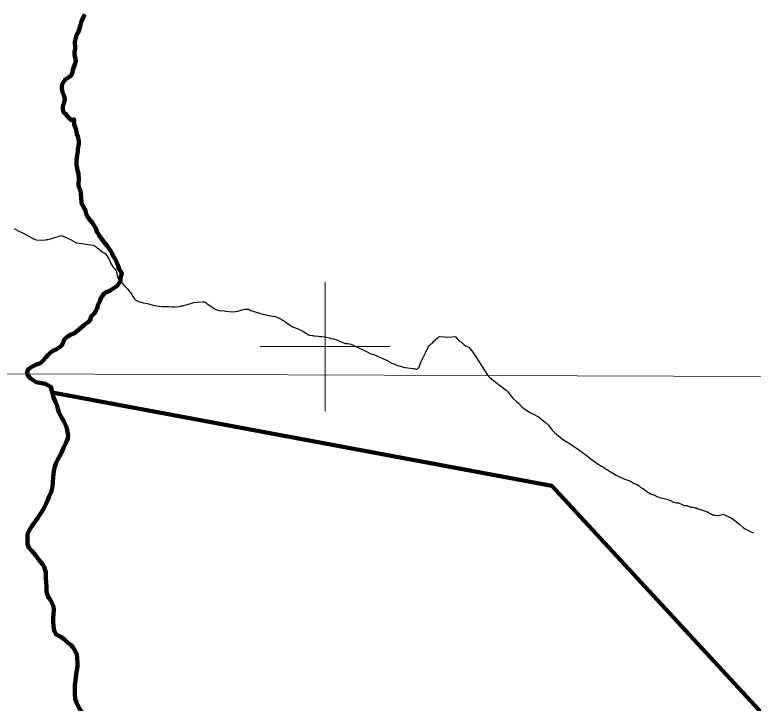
# Model space of a CAD drawing. Extents: x 553962 to 842807, y 8883888 to 9032388.
# Drawn here: x 645215 to 656600, y 8944498 to 8955117 of the extents above; entities that cross this region are included whole.
import ezdxf

# ---------------------------------------------------------------- set-up
doc = ezdxf.new("R2010")
doc.units = 0
doc.header["$LTSCALE"] = 20
for name, color, linetype, lineweight in [('1', 7, 'Continuous', 13), ('12', 7, 'Continuous', 25), ('2', 7, 'Continuous', 13), ('24', 7, 'Continuous', 25), ('9', 7, 'Continuous', 90)]:
    doc.layers.add(name, color=color, linetype=linetype, lineweight=lineweight)

msp = doc.modelspace()

# ---------------------------------------------------------------- linework, layer by layer
at = {"layer": '1'}
msp.add_line((565315.27, 8949866.81), (791497.68, 8949052.23), dxfattribs=at)
at = {"layer": '12'}
for points in [[(645204.45, 8951818.96), (645240.19, 8951802.23), (645277.38, 8951781.58), (645324.67, 8951758.99), (645344.3, 8951747.06), (645476.83, 8951676.46), (645486.14, 8951667.97), (645499.5, 8951664.06), (645517.21, 8951655.34), (645535.41, 8951649.03), (645539.21, 8951646.51), (645632.99, 8951642.21), (645691.32, 8951646.62), (645709.71, 8951650.58), (645730.52, 8951653.16), (645766.44, 8951661.17), (645899.87, 8951704.44), (645939.92, 8951710.95), (645983.52, 8951692.13)], [(645983.52, 8951692.13), (646075.31, 8951652.53), (646111.09, 8951629), (646147.95, 8951608.47), (646165.55, 8951600.77), (646285, 8951585.6), (646336.16, 8951574.03), (646420.6, 8951561.19), (646455.43, 8951547.19), (646471.83, 8951536.03), (646471.83, 8951536.03), (646486.81, 8951523.31), (646503.85, 8951505.72), (646575.65, 8951452.5), (646594.49, 8951444.4), (646606.73, 8951433.24), (646637.08, 8951396.71), (646646.81, 8951381.74), (646657.96, 8951359.87), (646668.84, 8951343), (646678.21, 8951321.52), (646687.99, 8951304.63), (646697.56, 8951280.78), (646727.31, 8951231.4), (646757.95, 8951198.71), (646768.03, 8951185.38), (646778.86, 8951166.62), (646784.61, 8951148.85), (646787.72, 8951132.58), (646791.19, 8951092.99), (646800.11, 8951065.18), (646806.79, 8951054.09), (646825.74, 8951029.17), (646836.29, 8951019.27)], [(646836.29, 8951019.27), (646900.46, 8950941.12), (646947.8, 8950893.78), (646989.01, 8950843.24), (646999.31, 8950832.73), (647020.71, 8950801.65), (647029.22, 8950781.66), (647055.96, 8950740.49), (647082.1, 8950712.42), (647088.11, 8950711.7), (647092.4, 8950707.49), (647124.56, 8950692.94), (647140.04, 8950688.05), (647158.62, 8950685.3), (647191.97, 8950676.03), (647261.68, 8950661.76), (647311.28, 8950649.34), (647341.42, 8950639.71), (647378.65, 8950633.48), (647398.08, 8950627.84), (647482.53, 8950615.29), (647499.57, 8950617.1), (647516.61, 8950616.24), (647534.44, 8950617.13), (647566.97, 8950615.18), (647584.79, 8950616.04), (647635.16, 8950611.97), (647686.29, 8950610.94), (647752.75, 8950616.01), (647787.78, 8950625.35), (647806.39, 8950629.02), (647874.6, 8950648.05), (647891.61, 8950651.42), (647907.94, 8950657.38), (647927.27, 8950661.4), (647959.83, 8950672.55), (647976.87, 8950676.81), (648028.01, 8950685.29), (648114.84, 8950689.55), (648132.73, 8950687.83), (648148.05, 8950682.89)], [(648148.05, 8950682.89), (648164.66, 8950675.03), (648182.52, 8950660.95), (648182.52, 8950660.95), (648220.14, 8950634.75), (648256.06, 8950605.59), (648313.56, 8950571.49), (648330.61, 8950564.13), (648347.61, 8950561.75), (648365.45, 8950557.5), (648449.11, 8950549.1), (648469.46, 8950544.63), (648518.08, 8950542.56), (648584.66, 8950537.44), (648618.76, 8950538.42), (648656, 8950545.29), (648704.04, 8950560.29), (648722.67, 8950568.07), (648755.15, 8950574.31), (648790.82, 8950577.72), (648823.9, 8950574.57), (648830.18, 8950570.37), (648856.32, 8950558.15), (649040.7, 8950501.6), (649162.34, 8950475.32), (649195.69, 8950466.06), (649232.23, 8950461.05), (649246.79, 8950457.31), (649263.87, 8950450.03), (649281.65, 8950444.2), (649302.84, 8950433.53), (649338.36, 8950412.62), (649353.42, 8950402.09), (649372.45, 8950392.31), (649390.29, 8950378.13), (649429.62, 8950352.44), (649463.82, 8950322.75)], [(649463.82, 8950322.75), (649496, 8950302.15), (649566.42, 8950276.27), (649656.16, 8950238.17), (649697.15, 8950209.85), (649723.47, 8950193.72), (649754.23, 8950177.36), (649803.49, 8950167.95), (649822.11, 8950166.48), (649838.41, 8950163.57), (649890.3, 8950161.08), (649908.14, 8950156.98), (649941.44, 8950154.8), (649990.98, 8950148.65), (650043.73, 8950137.88), (650059.98, 8950135.69), (650094.11, 8950124.21), (650129.7, 8950116.22), (650163.04, 8950105.8), (650246.75, 8950073.39), (650290.25, 8950059.03), (650299.57, 8950053.73), (650314.02, 8950049.08), (650350.55, 8950046.06), (650401.7, 8950034.36), (650423.73, 8950025.51), (650495.5, 8949988.73), (650527.16, 8949975.84), (650567.93, 8949956.65), (650647.08, 8949916.01), (650692.91, 8949894.23), (650744.74, 8949878.84), (650786.23, 8949862.87), (650817.82, 8949847.61), (650868.08, 8949827.74), (650955.72, 8949785.13), (651029.61, 8949745.13), (651050.44, 8949738.14), (651068.02, 8949728.04), (651116.14, 8949708.06), (651168.01, 8949695.82), (651202.89, 8949684.02), (651236.21, 8949676.73), (651354.69, 8949662.81), (651372.57, 8949657.61), (651386.24, 8949655.94), (651395.89, 8949651.2), (651408.88, 8949652.23), (651421.39, 8949655.01), (651431.12, 8949662.04), (651447.08, 8949681.53), (651460.4, 8949714.1), (651478.14, 8949766.69), (651536.22, 8949882.95), (651544.98, 8949904.71), (651589.11, 8949992.47), (651602.4, 8950009.88), (651633.85, 8950042.42), (651659.32, 8950063.77), (651672.24, 8950077.58), (651695.09, 8950098.46), (651713.64, 8950118.72), (651719.38, 8950120.8), (651727.55, 8950129.02), (651743.71, 8950140.7)], [(651743.71, 8950140.7), (651759.87, 8950152.37), (651841.49, 8950147.52), (651886.85, 8950146.43), (652015.89, 8950156.55)], [(652015.89, 8950156.55), (652017.2, 8950142.15), (652048.18, 8950106.48), (652073.34, 8950084.58), (652100.58, 8950064.75), (652145.1, 8950025.49), (652162.5, 8950012.1), (652213.73, 8949988.39), (652275.74, 8949914.16), (652507.93, 8949552.79)], [(652507.93, 8949552.79), (652526.89, 8949530.33), (652569.15, 8949497.5), (652626.33, 8949452.07), (652693.46, 8949399.05), (652728.29, 8949373.78), (652790.47, 8949328.3), (652815.27, 8949300.6), (652867.27, 8949232.66), (652894.57, 8949204.94), (652949.18, 8949149.51), (652979, 8949124.28), (653033.62, 8949071.34), (653085.83, 8949030.93), (653110.71, 8949013.24), (653172.97, 8948977.78), (653212.83, 8948957.49), (653287.56, 8948916.94), (653314.89, 8948894.23), (653367.11, 8948853.82), (653391.97, 8948833.64), (653441.63, 8948785.74)], [(653441.63, 8948785.74), (653498.58, 8948710.26), (653535.81, 8948672.46), (653595.45, 8948621.99), (653660.09, 8948571.49), (653702.42, 8948546.18), (653779.59, 8948498.1), (653804.44, 8948477.91), (653859.2, 8948442.5), (653889.06, 8948422.27), (653946.28, 8948381.83), (653971.14, 8948361.64), (654018.41, 8948328.79), (654070.62, 8948288.38), (654100.44, 8948263.15), (654160.14, 8948220.19), (654194.97, 8948194.93), (654262.21, 8948156.93), (654284.6, 8948141.76), (654324.41, 8948113.96), (654351.8, 8948098.76), (654409.06, 8948063.33), (654458.83, 8948030.46), (654488.73, 8948015.23), (654548.54, 8947987.3), (654573.44, 8947972.11), (654628.27, 8947946.72), (654655.74, 8947941.53), (654718.1, 8947918.58), (654752.92, 8947893.32), (654800.3, 8947875.48), (654842.63, 8947850.16), (654867.45, 8947824.96), (654909.81, 8947804.65), (654937.13, 8947779.44), (654999.35, 8947738.97), (655026.75, 8947723.77), (655084.14, 8947705.87), (655111.49, 8947685.65), (655168.86, 8947665.24), (655203.86, 8947662.51), (655268.77, 8947647.06), (655328.64, 8947626.64), (655358.5, 8947606.41), (655415.89, 8947588.5), (655445.9, 8947588.31), (655505.75, 8947565.38), (655533.15, 8947550.17), (655578.15, 8947547.38), (655600.6, 8947539.72), (655640.5, 8947524.43), (655667.99, 8947521.75), (655697.95, 8947514.04), (655720.44, 8947511.39), (655747.83, 8947496.19), (655772.82, 8947493.51), (655802.76, 8947483.3), (655835.2, 8947473.07), (655860.13, 8947462.89), (655892.55, 8947450.16), (655914.95, 8947434.99), (655942.38, 8947424.8), (655969.74, 8947404.59), (655997.23, 8947401.9), (656019.66, 8947391.74), (656089.75, 8947398.79)], [(656089.75, 8947398.79), (656144.88, 8947413.45), (656177.24, 8947393.2), (656259.48, 8947355.1), (656294.33, 8947332.34), (656363.98, 8947281.81), (656393.78, 8947254.08), (656450.9, 8947201.12), (656475.8, 8947185.94), (656523.18, 8947168.1), (656553.02, 8947145.37), (656602.91, 8947127.52)]]:
    msp.add_lwpolyline(points, dxfattribs=at)
at = {"layer": '2'}
for p, q in [((650000, 8949000), (650000, 8951000)), ((649000, 8950000), (651000, 8950000))]:
    msp.add_line(p, q, dxfattribs=at)
at = {"layer": '24', "lineweight": 53}
for points in [[(646292.4, 8955120.07), (646271.03, 8955076.16), (646271.03, 8955076.16), (646238.61, 8955000.58)], [(646238.61, 8955000.58), (646233.1, 8954981.34), (646225.8, 8954962.01), (646222.38, 8954942.77), (646212.68, 8954904.24), (646189.91, 8954845.64), (646180.59, 8954827.13), (646167.71, 8954807), (646161.88, 8954785.92), (646154.84, 8954750), (646147.23, 8954729.04), (646141.05, 8954689.48), (646141.15, 8954672.86), (646146.34, 8954632.15), (646145.4, 8954591.04), (646134.91, 8954533.12), (646133.71, 8954513.08), (646136.63, 8954503.56), (646142.01, 8954472.32), (646150.55, 8954449.23), (646150.78, 8954428.66), (646153.73, 8954407.22), (646151.73, 8954379.1), (646148.36, 8954373.7), (646145.97, 8954363.59), (646129.25, 8954324.19), (646120.47, 8954299.32), (646109.59, 8954259.99), (646105.64, 8954235.86), (646100.04, 8954213.65), (646092.83, 8954193.17), (646087.34, 8954183.53), (646061.63, 8954162.78), (646010.37, 8954126.63), (645986.93, 8954112.26), (645983.88, 8954107.24), (645982.78, 8954099.1), (645966.58, 8954082.57), (645954.46, 8954061.89), (645945.22, 8954043.01), (645940.92, 8954021.63), (645941.72, 8954000.22), (645939.85, 8953978.8), (645943.48, 8953954.76), (645951.56, 8953918.84), (645959.02, 8953899.55), (645969.12, 8953878.65), (645981.14, 8953842.46), (645984.45, 8953823.22), (645977.16, 8953761.14), (645967.93, 8953736.15), (645958.13, 8953696.83), (645954.78, 8953674.76), (645954.93, 8953665.3), (645961.02, 8953634.72), (645968.36, 8953609.81), (645970.04, 8953607.27), (645984.17, 8953596.76), (646022.12, 8953555.87), (646049.32, 8953529.58), (646088.04, 8953489.29), (646092.16, 8953489.58), (646126.7, 8953501.89), (646129.97, 8953501.66), (646130.36, 8953416.32), (646131.4, 8953414.82), (646137.1, 8953413.12), (646163.75, 8953336.58), (646173.31, 8953276.2), (646189.15, 8953237.59), (646194.46, 8953218.31), (646195.74, 8953199.06), (646200.95, 8953160.49), (646200.1, 8953124.59), (646189.35, 8953044.81), (646189.06, 8953005.47), (646172.96, 8952915.04), (646166.94, 8952872.09), (646167.75, 8952832.75), (646166.9, 8952813.48), (646183.82, 8952715.76), (646190.64, 8952691.82), (646197.64, 8952651.48), (646199.88, 8952587.22), (646198.99, 8952500.73), (646204.93, 8952458.39), (646221.58, 8952416.37), (646234, 8952374.31), (646233.3, 8952352.91), (646239.59, 8952309.24), (646240.75, 8952267.23), (646243.74, 8952245.8), (646242.94, 8952224.38), (646245.99, 8952203.92), (646250.11, 8952197.44), (646252.6, 8952188.79), (646256.5, 8952186.25), (646257.92, 8952182.17), (646261.22, 8952179.16), (646263.3, 8952172.68), (646263.3, 8952172.68)], [(646263.3, 8952172.68), (646267.72, 8952169.41), (646271.22, 8952159.21), (646283.85, 8952137.9), (646294.16, 8952117.25), (646303.59, 8952093.15), (646314.17, 8952051.38), (646322.12, 8952031.6), (646333.28, 8952009.49), (646371.75, 8951955.65), (646409.85, 8951910.5), (646439.82, 8951866.62), (646450.53, 8951847.34), (646458.03, 8951830.59), (646472.48, 8951791.11), (646486.56, 8951759.86), (646498.13, 8951747.45), (646499.38, 8951739.72), (646505.1, 8951731.62), (646514.45, 8951713.03), (646583.42, 8951618.47), (646609.23, 8951590.91), (646641.21, 8951551.66), (646693.7, 8951470.33), (646714.71, 8951432.5), (646733.02, 8951393.98), (646757.52, 8951355.36), (646787.56, 8951297.55), (646794.46, 8951277.57), (646802.88, 8951258.25), (646813.51, 8951223.43), (646828.55, 8951181.94), (646867.58, 8951129.61), (646843.91, 8951061.14), (646845.01, 8951008.87), (646791.09, 8950934.05), (646683.1, 8950866.05), (646677.57, 8950858.86), (646671.1, 8950853.56), (646653.49, 8950848.86), (646638.18, 8950843.12), (646630.49, 8950838.53), (646616.06, 8950832.71), (646599.77, 8950823.15), (646580.17, 8950802.22), (646561.53, 8950775.46), (646560.38, 8950771.46), (646555.45, 8950768.17), (646542.28, 8950744.34), (646531.78, 8950709.96), (646514.99, 8950677.73), (646512.5, 8950667.11), (646506.37, 8950657.31), (646501.52, 8950645.92), (646497.59, 8950630.7), (646492.57, 8950619.87), (646490.87, 8950607.87), (646484.86, 8950590.45), (646469.42, 8950559.07), (646462.48, 8950548.07), (646457.97, 8950536.48), (646432.76, 8950502.67), (646402.36, 8950473.1), (646389.63, 8950454.86), (646380.34, 8950433.1), (646383.91, 8950415.15), (646358.28, 8950385.92), (646349.58, 8950380.09), (646346.76, 8950375.29), (646301.37, 8950345.06), (646282.37, 8950327.61), (646263.64, 8950315.09), (646191.81, 8950250.95), (646140.71, 8950210.86), (646124.17, 8950199.87), (646066.48, 8950178.07), (646011.5, 8950140.01), (645996.72, 8950128.27), (645982.6, 8950114.31), (645971.99, 8950100.29), (645964.63, 8950078.73), (645959.7, 8950055.89), (645950.59, 8950035.68), (645935.34, 8950018), (645917.45, 8950001.04), (645852.52, 8949956.38), (645811.51, 8949936.1), (645770.24, 8949910.78), (645755.49, 8949897.97), (645724.29, 8949866.74), (645691.22, 8949830.5), (645653.67, 8949784.53), (645634.41, 8949765.22), (645614.68, 8949747.67), (645596.6, 8949739.82), (645549.19, 8949723.63), (645488.79, 8949693.36), (645467.75, 8949680.08), (645433.17, 8949653.69), (645415.87, 8949633.58), (645398.8, 8949579.9)], [(645398.8, 8949579.9), (645451.41, 8949513.83), (645546.21, 8949449.58), (645683.82, 8949425.1), (645771.29, 8949377.14), (645790.93, 8949299.49), (645808.1, 8949229.36), (645840.21, 8949144.14), (645862.51, 8949099), (645877.24, 8949041.39), (645894.5, 8948988.76), (645929.16, 8948913.54), (645968.87, 8948848.29), (645990.25, 8948804.59)], [(645990.25, 8948804.59), (646010.91, 8948758.13), (646021.25, 8948711.66), (646036.75, 8948634.21), (646031.58, 8948582.57), (646000.58, 8948510.29), (645964.41, 8948438), (645936.5, 8948358.14), (645911.27, 8948313.25), (645873.45, 8948253.4), (645853.23, 8948208.48), (645832.94, 8948151.04), (645815.07, 8948076.09), (645807.12, 8947983.57), (645799.25, 8947908.56), (645796.44, 8947834.87)], [(645796.44, 8947834.87), (645776, 8947756.08), (645745.68, 8947693.69), (645725.4, 8947636.26), (645695.05, 8947568.87), (645674.81, 8947521.44), (645649.57, 8947474.04), (645596.67, 8947399.26), (645571.45, 8947356.86), (645541.24, 8947316.99), (645511.01, 8947272.12), (645475.78, 8947229.77), (645437.93, 8947162.42), (645412.67, 8947110.02), (645409.79, 8947032.48), (645409.42, 8946954.93), (645431.64, 8946894.77), (645476.44, 8946847.01), (645541.14, 8946774.13), (645593.34, 8946706.31), (645643.07, 8946643.51), (645668.85, 8946601.42)], [(645668.85, 8946601.42), (645692.5, 8946518.17), (645694.57, 8946428.1), (645699.26, 8946363.03), (645706.43, 8946292.95), (645706.08, 8946220.4), (645728.18, 8946132.72), (645765.51, 8946092.5), (645792.76, 8946037.33), (645812.56, 8945992.19), (645814.8, 8945939.64), (645811.99, 8945874.61), (645809.14, 8945802.08), (645808.9, 8945752.04), (645813.58, 8945684.47), (645820.76, 8945616.89), (645855.49, 8945556.67), (645925.12, 8945520.2)], [(645925.12, 8945520.2), (645980.33, 8945480.9), (646030.31, 8945430.92), (646080.29, 8945396.31), (646111.05, 8945361.71), (646137.05, 8945322.55), (646171.76, 8945257.32), (646176.44, 8945189.75), (646181.13, 8945124.68), (646180.83, 8945062.14), (646173.07, 8945007.14), (646162.77, 8944947.15), (646155.03, 8944897.15), (646149.78, 8944847.14), (646141.94, 8944777.13), (646139.17, 8944722.11), (646138.8, 8944644.55), (646145.93, 8944566.96), (646168.16, 8944506.8), (646200.33, 8944434.08), (646247.5, 8944358.79), (646299.76, 8944300.97), (646309.04, 8944284.67)]]:
    msp.add_lwpolyline(points, dxfattribs=at)
at = {"layer": '9'}
for points in [[(646292.4, 8955120.07), (646271.03, 8955076.16), (646271.03, 8955076.16), (646238.61, 8955000.58)], [(646238.61, 8955000.58), (646233.1, 8954981.34), (646225.8, 8954962.01), (646222.38, 8954942.77), (646212.68, 8954904.24), (646189.91, 8954845.64), (646180.59, 8954827.13), (646167.71, 8954807), (646161.88, 8954785.92), (646154.84, 8954750), (646147.23, 8954729.04), (646141.05, 8954689.48), (646141.15, 8954672.86), (646146.34, 8954632.15), (646145.4, 8954591.04), (646134.91, 8954533.12), (646133.71, 8954513.08), (646136.63, 8954503.56), (646142.01, 8954472.32), (646150.55, 8954449.23), (646150.78, 8954428.66), (646153.73, 8954407.22), (646151.73, 8954379.1), (646148.36, 8954373.7), (646145.97, 8954363.59), (646129.25, 8954324.19), (646120.47, 8954299.32), (646109.59, 8954259.99), (646105.64, 8954235.86), (646100.04, 8954213.65), (646092.83, 8954193.17), (646087.34, 8954183.53), (646061.63, 8954162.78), (646010.37, 8954126.63), (645986.93, 8954112.26), (645983.88, 8954107.24), (645982.78, 8954099.1), (645966.58, 8954082.57), (645954.46, 8954061.89), (645945.22, 8954043.01), (645940.92, 8954021.63), (645941.72, 8954000.22), (645939.85, 8953978.8), (645943.48, 8953954.76), (645951.56, 8953918.84), (645959.02, 8953899.55), (645969.12, 8953878.65), (645981.14, 8953842.46), (645984.45, 8953823.22), (645977.16, 8953761.14), (645967.93, 8953736.15), (645958.13, 8953696.83), (645954.78, 8953674.76), (645954.93, 8953665.3), (645961.02, 8953634.72), (645968.36, 8953609.81), (645970.04, 8953607.27), (645984.17, 8953596.76), (646022.12, 8953555.87), (646049.32, 8953529.58), (646088.04, 8953489.29), (646092.16, 8953489.58), (646126.7, 8953501.89), (646129.97, 8953501.66), (646130.36, 8953416.32), (646131.4, 8953414.82), (646137.1, 8953413.12), (646163.75, 8953336.58), (646173.31, 8953276.2), (646189.15, 8953237.59), (646194.46, 8953218.31), (646195.74, 8953199.06), (646200.95, 8953160.49), (646200.1, 8953124.59), (646189.35, 8953044.81), (646189.06, 8953005.47), (646172.96, 8952915.04), (646166.94, 8952872.09), (646167.75, 8952832.75), (646166.9, 8952813.48), (646183.82, 8952715.76), (646190.64, 8952691.82), (646197.64, 8952651.48), (646199.88, 8952587.22), (646198.99, 8952500.73), (646204.93, 8952458.39), (646221.58, 8952416.37), (646234, 8952374.31), (646233.3, 8952352.91), (646239.59, 8952309.24), (646240.75, 8952267.23), (646243.74, 8952245.8), (646242.94, 8952224.38), (646245.99, 8952203.92), (646250.11, 8952197.44), (646252.6, 8952188.79), (646256.5, 8952186.25), (646257.92, 8952182.17), (646261.22, 8952179.16), (646263.3, 8952172.68), (646263.3, 8952172.68)], [(646263.3, 8952172.68), (646267.72, 8952169.41), (646271.22, 8952159.21), (646283.85, 8952137.9), (646294.16, 8952117.25), (646303.59, 8952093.15), (646314.17, 8952051.38), (646322.12, 8952031.6), (646333.28, 8952009.49), (646371.75, 8951955.65), (646409.85, 8951910.5), (646439.82, 8951866.62), (646450.53, 8951847.34), (646458.03, 8951830.59), (646472.48, 8951791.11), (646486.56, 8951759.86), (646498.13, 8951747.45), (646499.38, 8951739.72), (646505.1, 8951731.62), (646514.45, 8951713.03), (646583.42, 8951618.47), (646609.23, 8951590.91), (646641.21, 8951551.66), (646693.7, 8951470.33), (646714.71, 8951432.5), (646733.02, 8951393.98), (646757.52, 8951355.36), (646787.56, 8951297.55), (646794.46, 8951277.57), (646802.88, 8951258.25), (646813.51, 8951223.43), (646828.55, 8951181.94), (646867.58, 8951129.61), (646843.91, 8951061.14), (646845.01, 8951008.87), (646791.09, 8950934.05), (646683.1, 8950866.05), (646677.57, 8950858.86), (646671.1, 8950853.56), (646653.49, 8950848.86), (646638.18, 8950843.12), (646630.49, 8950838.53), (646616.06, 8950832.71), (646599.77, 8950823.15), (646580.17, 8950802.22), (646561.53, 8950775.46), (646560.38, 8950771.46), (646555.45, 8950768.17), (646542.28, 8950744.34), (646531.78, 8950709.96), (646514.99, 8950677.73), (646512.5, 8950667.11), (646506.37, 8950657.31), (646501.52, 8950645.92), (646497.59, 8950630.7), (646492.57, 8950619.87), (646490.87, 8950607.87), (646484.86, 8950590.45), (646469.42, 8950559.07), (646462.48, 8950548.07), (646457.97, 8950536.48), (646432.76, 8950502.67), (646402.36, 8950473.1), (646389.63, 8950454.86), (646380.34, 8950433.1), (646383.91, 8950415.15), (646358.28, 8950385.92), (646349.58, 8950380.09), (646346.76, 8950375.29), (646301.37, 8950345.06), (646282.37, 8950327.61), (646263.64, 8950315.09), (646191.81, 8950250.95), (646140.71, 8950210.86), (646124.17, 8950199.87), (646066.48, 8950178.07), (646011.5, 8950140.01), (645996.72, 8950128.27), (645982.6, 8950114.31), (645971.99, 8950100.29), (645964.63, 8950078.73), (645959.7, 8950055.89), (645950.59, 8950035.68), (645935.34, 8950018), (645917.45, 8950001.04), (645852.52, 8949956.38), (645811.51, 8949936.1), (645770.24, 8949910.78), (645755.49, 8949897.97), (645724.29, 8949866.74), (645691.22, 8949830.5), (645653.67, 8949784.53), (645634.41, 8949765.22), (645614.68, 8949747.67), (645596.6, 8949739.82), (645549.19, 8949723.63), (645488.79, 8949693.36), (645467.75, 8949680.08), (645433.17, 8949653.69), (645415.87, 8949633.58), (645398.8, 8949579.9)], [(645398.8, 8949579.9), (645451.41, 8949513.83), (645546.21, 8949449.58), (645683.82, 8949425.1), (645771.29, 8949377.14), (645790.93, 8949299.49), (645808.1, 8949229.36), (645840.21, 8949144.14), (645862.51, 8949099), (645877.24, 8949041.39), (645894.5, 8948988.76), (645929.16, 8948913.54), (645968.87, 8948848.29), (645990.25, 8948804.59)], [(645793.11, 8949290.87), (653495.42, 8947849.96), (659002.11, 8941889.01), (662653.95, 8939737.69), (668185.18, 8933928.8)], [(645990.25, 8948804.59), (646010.91, 8948758.13), (646021.25, 8948711.66), (646036.75, 8948634.21), (646031.58, 8948582.57), (646000.58, 8948510.29), (645964.41, 8948438), (645936.5, 8948358.14), (645911.27, 8948313.25), (645873.45, 8948253.4), (645853.23, 8948208.48), (645832.94, 8948151.04), (645815.07, 8948076.09), (645807.12, 8947983.57), (645799.25, 8947908.56), (645796.44, 8947834.87)], [(645796.44, 8947834.87), (645776, 8947756.08), (645745.68, 8947693.69), (645725.4, 8947636.26), (645695.05, 8947568.87), (645674.81, 8947521.44), (645649.57, 8947474.04), (645596.67, 8947399.26), (645571.45, 8947356.86), (645541.24, 8947316.99), (645511.01, 8947272.12), (645475.78, 8947229.77), (645437.93, 8947162.42), (645412.67, 8947110.02), (645409.79, 8947032.48), (645409.42, 8946954.93), (645431.64, 8946894.77), (645476.44, 8946847.01), (645541.14, 8946774.13), (645593.34, 8946706.31), (645643.07, 8946643.51), (645668.85, 8946601.42)], [(645668.85, 8946601.42), (645692.5, 8946518.17), (645694.57, 8946428.1), (645699.26, 8946363.03), (645706.43, 8946292.95), (645706.08, 8946220.4), (645728.18, 8946132.72), (645765.51, 8946092.5), (645792.76, 8946037.33), (645812.56, 8945992.19), (645814.8, 8945939.64), (645811.99, 8945874.61), (645809.14, 8945802.08), (645808.9, 8945752.04), (645813.58, 8945684.47), (645820.76, 8945616.89), (645855.49, 8945556.67), (645925.12, 8945520.2)], [(645925.12, 8945520.2), (645980.33, 8945480.9), (646030.31, 8945430.92), (646080.29, 8945396.31), (646111.05, 8945361.71), (646137.05, 8945322.55), (646171.76, 8945257.32), (646176.44, 8945189.75), (646181.13, 8945124.68), (646180.83, 8945062.14), (646173.07, 8945007.14), (646162.77, 8944947.15), (646155.03, 8944897.15), (646149.78, 8944847.14), (646141.94, 8944777.13), (646139.17, 8944722.11), (646138.8, 8944644.55), (646145.93, 8944566.96), (646168.16, 8944506.8), (646200.33, 8944434.08), (646247.5, 8944358.79), (646299.76, 8944300.97), (646309.04, 8944284.67)]]:
    msp.add_lwpolyline(points, dxfattribs=at)
msp.add_spline([(637260.63, 8972975.84), (641524.45, 8971056.24), (652526.05, 8965412.73), (653164.33, 8965062.83), (670790.48, 8953770.1), (686194.04, 8943929.95), (696283.29, 8937647.07)], degree=3, dxfattribs=at)

doc.saveas('drawing.dxf')
